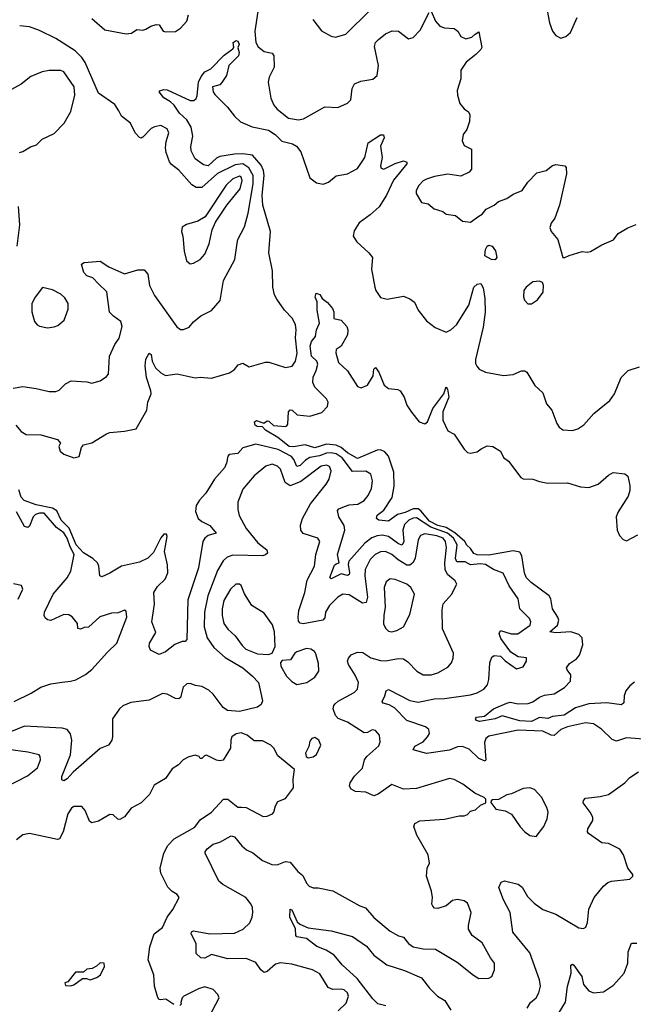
# Model space of a CAD drawing. Extents: x 2133461 to 2293071, y 753526 to 916327.
# Tile 415 of 459: x 2244155 to 2247897, y 897325 to 903325. Entities that reach past the tile are written whole.
import ezdxf

# ---------------------------------------------------------------- set-up
doc = ezdxf.new("R2010")
doc.units = 0

msp = doc.modelspace()

# ---------------------------------------------------------------- linework, layer by layer
at = {"layer": '0CON10XD'}
for points in [[(2247363.6, 903423.6), (2247386.7, 903305), (2247403.9, 903253.9), (2247425, 903227.5), (2247455, 903212.5), (2247485, 903222.5), (2247513.6, 903246.4), (2247555, 903337.5)], [(2244595, 903331.8), (2244675, 903262.7), (2244805, 903239.2), (2244837.3, 903242.7), (2244870, 903265), (2244905, 903261.2), (2244923.9, 903266.1), (2244955, 903286.2), (2244986.4, 903296.4), (2245005, 903292.5), (2245030, 903255), (2245045, 903250), (2245105, 903253.8), (2245135, 903273.3), (2245174.2, 903315), (2245184.4, 903355)], [(2245607.3, 903375), (2245588.8, 903255), (2245595.6, 903185.6), (2245609.7, 903159.7), (2245645, 903130.8), (2245695, 903120), (2245704.2, 903104.2), (2245707.1, 903035), (2245676.1, 902973.9), (2245670, 902945), (2245686.6, 902846.6), (2245704.4, 902805), (2245725, 902778.6), (2245795, 902724.4), (2245855, 902714.5), (2245885, 902721.5), (2246015, 902792.9), (2246095, 902790.6), (2246155, 902817.1), (2246174.4, 902835.6), (2246183.3, 902905), (2246196.7, 902933.3), (2246235, 902950), (2246307.7, 902962.3), (2246334.5, 902985.5), (2246342.7, 903045), (2246318.9, 903161.1), (2246325.5, 903185), (2246342.2, 903205), (2246385, 903239.5), (2246426.8, 903256.8), (2246465, 903254.2), (2246525, 903209.2), (2246555, 903215.8), (2246598.1, 903261.9), (2246651.7, 903368.3)], [(2245942, 903325), (2245995, 903256.7), (2246055, 903223.8), (2246080.7, 903219.3), (2246142.9, 903237.1), (2246289.8, 903380.2)], [(2246665, 903377.5), (2246691.2, 903315), (2246717.5, 903285), (2246745, 903276), (2246805, 903271.2), (2246825.8, 903255.8), (2246845, 903223.3), (2246875, 903208.8), (2246911.2, 903218.8), (2246932.9, 903237.1)], [(2244115, 901078.9), (2244175, 901088.8), (2244255, 901077.9), (2244335, 901058.8), (2244375, 901058.8), (2244395, 901066.7), (2244435, 901106.2), (2244470, 901125), (2244565, 901117.5), (2244595, 901109.2), (2244645, 901123.8), (2244685, 901150), (2244695.8, 901164.2), (2244703.1, 901275), (2244734.5, 901345.5), (2244760.8, 901385), (2244780, 901455), (2244772.5, 901485), (2244727.3, 901517.3), (2244703.5, 901543.5), (2244685.7, 901665.7), (2244635.6, 901715.6), (2244601.3, 901751.3), (2244565, 901763.6), (2244546.4, 901785), (2244532.5, 901835), (2244547.5, 901845), (2244645, 901854.3), (2244698.6, 901818.6), (2244795, 901775.7), (2244875, 901801.4), (2244915, 901800), (2244935.8, 901775), (2244947.5, 901705), (2244977.5, 901645), (2245113.5, 901453.5), (2245135, 901436), (2245155, 901436), (2245188.3, 901451.7), (2245215, 901484), (2245259.1, 901520.9), (2245325, 901552.5), (2245376.9, 901613.1), (2245398.6, 901735), (2245466, 901864), (2245482.1, 901962.1), (2245485.6, 901985), (2245526.4, 902063.6), (2245549.2, 902145), (2245579.5, 902325), (2245579, 902375), (2245551.7, 902421.7), (2245515, 902446.5), (2245468.9, 902441.1), (2245362, 902388), (2245265, 902302.7), (2245231.4, 902301.4), (2245205, 902318.6), (2245125, 902408.1), (2245081.7, 902441.7), (2245069.2, 902459.2), (2245048.7, 902515), (2245044.6, 902544.6), (2245048.4, 902581.6), (2245064.5, 902634.5), (2245055, 902659.4), (2245015, 902679.1), (2244977.5, 902672.5), (2244957.6, 902662.4), (2244905, 902610), (2244895, 902603.3), (2244885, 902606.7), (2244858.8, 902635), (2244831.2, 902695), (2244775, 902736.2), (2244758.9, 902768.9), (2244735, 902808), (2244635, 902877.1), (2244554.5, 903064.5), (2244534.5, 903094.5), (2244494.1, 903134.1), (2244375, 903209.3), (2244275, 903259.4), (2244215, 903282.2), (2244155, 903288)], [(2246932.9, 903237.1), (2246955, 903250), (2246972.5, 903155), (2246967.4, 903142.6), (2246937.2, 903112.8), (2246876.7, 903065), (2246845, 903017.5), (2246846, 902965), (2246822.7, 902892.7), (2246824, 902865), (2246838, 902815), (2246865, 902781.2), (2246892.7, 902762.7), (2246900.8, 902745), (2246897.5, 902705), (2246881.4, 902655), (2246858.8, 902625), (2246854.1, 902585.9), (2246865, 902558), (2246910, 902535), (2246910, 902415), (2246896.2, 902395), (2246845, 902371.4), (2246765, 902384.3), (2246685, 902370), (2246635, 902352.9), (2246615, 902342.5), (2246588, 902315), (2246572.5, 902285), (2246572, 902265), (2246605, 902210), (2246645, 902202.5), (2246681.7, 902171.7), (2246735, 902156.7), (2246755, 902140), (2246811.7, 902131.7), (2246855, 902097.5), (2246905, 902091.2), (2246955, 902128.1), (2246975, 902139.2), (2247000.2, 902169.8), (2247048.8, 902195), (2247075, 902217.5), (2247125, 902234.3), (2247165, 902260.8), (2247220, 902285), (2247253.8, 902335), (2247309.1, 902390.9), (2247365, 902406.2), (2247405, 902436), (2247425, 902442), (2247480, 902435), (2247487.5, 902425), (2247490, 902385), (2247446.4, 902195), (2247418.6, 902115), (2247395.8, 902085), (2247388.3, 902058.3), (2247396.2, 902035), (2247435.8, 901985.8), (2247466.4, 901876.4), (2247480, 901875), (2247505, 901888.8), (2247585, 901912.5), (2247615, 901907.5), (2247635, 901913.3), (2247705, 901953.3), (2247775, 901983.3), (2247805, 902022.5), (2247863.3, 902056.7), (2247915, 902077.5)], [(2244130.8, 900855), (2244165, 900816), (2244195, 900798), (2244285, 900795.6), (2244385, 900766), (2244403.3, 900745), (2244394.2, 900725), (2244401.4, 900695), (2244425, 900677.1), (2244485, 900654), (2244517.5, 900662.5), (2244531.2, 900718.8), (2244545, 900733.8), (2244594.3, 900745.7), (2244685, 900802), (2244705, 900810), (2244795, 900816.9), (2244865, 900832), (2244930.8, 900945), (2244935.8, 900995), (2244956.2, 901045), (2244954, 901064), (2244927.5, 901145), (2244920, 901215), (2244925, 901256.7), (2244945, 901292.5), (2244957.8, 901285), (2244963.5, 901245), (2244983.3, 901203.3), (2245015, 901172.5), (2245045, 901156.2), (2245115, 901166.9), (2245225, 901143.3), (2245255, 901147.5), (2245325, 901140), (2245435, 901172), (2245465, 901193.8), (2245488.3, 901221.7), (2245515, 901231.2), (2245555, 901210), (2245655, 901238.8), (2245675, 901238), (2245775, 901206), (2245815.8, 901214.2), (2245837.1, 901245), (2245846.3, 901293.7), (2245836.8, 901386.8), (2245841.1, 901435), (2245837.3, 901465), (2245818.9, 901505), (2245770, 901555), (2245722.1, 901622.1), (2245707.9, 901647.9), (2245698.1, 901695), (2245696.4, 901795), (2245673.5, 901905), (2245683.9, 902035), (2245637.2, 902195), (2245634, 902255), (2245645.9, 902375), (2245641.2, 902405), (2245627.4, 902437.4), (2245575, 902500), (2245515, 902507.6), (2245465, 902506.4), (2245375, 902492.2), (2245355, 902481), (2245305, 902435.1), (2245275, 902440), (2245225, 902477.9), (2245200.6, 902525), (2245198.5, 902551.5), (2245211.1, 902615), (2245199.8, 902669.8), (2245173.6, 902715), (2245130, 902755), (2245096.5, 902805), (2245075, 902823.5), (2245035, 902848.1), (2245006.2, 902885), (2245009.3, 902890.7), (2245035, 902898.6), (2245055, 902897.1), (2245195, 902832.5), (2245216.6, 902833.4), (2245230.8, 902845), (2245238.2, 902861.8), (2245246.2, 902945), (2245261.4, 902978.6), (2245285, 903006.7), (2245320, 903025), (2245402, 903108), (2245455, 903146.7), (2245461.2, 903155), (2245457.1, 903185), (2245475, 903198.9), (2245485, 903194.2), (2245492.5, 903175), (2245485.8, 903154.2), (2245492.5, 903125), (2245490, 903105), (2245430.8, 903045), (2245415.7, 902985), (2245388.7, 902941.3), (2245375, 902927.8), (2245331.2, 902915), (2245335.7, 902885), (2245345, 902868.8), (2245422.7, 902792.7), (2245465, 902737.5), (2245501.6, 902701.6), (2245572.4, 902672.4), (2245672.1, 902652.1), (2245713.7, 902625), (2245753.6, 902585), (2245818.7, 902568.7), (2245843.4, 902553.4), (2245870, 902520), (2245925, 902361.2), (2245965, 902331.4), (2246005, 902322.9), (2246038.8, 902335), (2246085, 902373.8), (2246155, 902385.8), (2246215, 902418.6), (2246259.4, 902485), (2246280.6, 902575), (2246355, 902622.9), (2246374, 902624), (2246377.5, 902605), (2246355.8, 902555), (2246364.6, 902485), (2246354.6, 902435), (2246359.7, 902419.7), (2246376.4, 902413.6), (2246445, 902448.6), (2246495, 902464), (2246516.4, 902456.4), (2246516.7, 902446.7), (2246433.5, 902346.5), (2246391.2, 902255), (2246346.6, 902185), (2246291.8, 902135), (2246225, 902086.7), (2246195, 902038), (2246189.4, 902005), (2246210.6, 901970.6), (2246283.8, 901905), (2246306, 901875), (2246300.8, 901805), (2246321.2, 901695), (2246326.7, 901675), (2246355, 901632.5), (2246395, 901621.2), (2246495, 901640), (2246535, 901623.8), (2246562.9, 901602.9), (2246585, 901553.8), (2246635, 901490), (2246688.8, 901448.8), (2246755, 901421.4), (2246785, 901434.4), (2246819.5, 901465), (2246893.8, 901585), (2246925, 901694), (2246945, 901713.8), (2246967, 901717), (2246981.9, 901691.9), (2246990.9, 901625), (2246993, 901543), (2246980.4, 901450.4), (2246934.3, 901255), (2246935, 901230), (2246942.7, 901212.7), (2246957.5, 901195), (2246995, 901176.2), (2247105, 901157.3), (2247165, 901163.2), (2247215, 901185.6), (2247234.6, 901184.6), (2247247.1, 901177.1), (2247296.7, 901095), (2247345, 901051.9), (2247366.9, 900985), (2247400.8, 900945), (2247430.8, 900865), (2247445, 900842), (2247467.5, 900825), (2247525, 900820.8), (2247557.9, 900832.1), (2247595, 900856), (2247655.7, 900925), (2247754, 901005), (2247782.5, 901045), (2247822, 901145), (2247865, 901188), (2247935, 901208.8)], [(2244153.8, 902516.2), (2244175, 902521.2), (2244220.9, 902549.1), (2244257.3, 902562.7), (2244293, 902597), (2244365, 902632), (2244426, 902694), (2244466.4, 902765), (2244490.5, 902865), (2244486.3, 902916.3), (2244425, 903008), (2244405, 903015.8), (2244334.2, 903015.8), (2244292.7, 903007.3), (2244222.3, 902977.7), (2244165, 902931.2), (2244065, 902876.2)], [(2245195, 901837.5), (2245215, 901840.6), (2245256, 901864), (2245284.6, 901895.4), (2245310.9, 901959.1), (2245328.9, 902045), (2245349.8, 902090.2), (2245418.9, 902195), (2245498.6, 902295), (2245510.8, 902345), (2245505, 902364.4), (2245495, 902370.4), (2245455, 902355.3), (2245415, 902317.1), (2245286.5, 902123.5), (2245242.4, 902097.6), (2245172.5, 902077.5), (2245145, 902060), (2245141.2, 902035), (2245150.8, 902005), (2245158.9, 901915), (2245173.1, 901855), (2245195, 901837.5)], [(2244140.6, 901945), (2244156.4, 902075), (2244147, 902187)], [(2247055, 901861.4), (2247032.6, 901862.6), (2246991.2, 901885), (2246995.8, 901925), (2247005, 901943.8), (2247015, 901950), (2247035.8, 901945.8), (2247056.9, 901916.9), (2247064.2, 901875.8), (2247055, 901861.4)], [(2247275, 901594), (2247312.7, 901617.3), (2247346.4, 901663.6), (2247350, 901705), (2247343, 901723), (2247325, 901732.5), (2247285, 901726.7), (2247243.3, 901695), (2247230, 901675), (2247226.4, 901636.4), (2247233.8, 901615), (2247254.1, 901594.1), (2247275, 901594)], [(2244325, 901446.2), (2244365, 901454), (2244388.3, 901461.7), (2244425.7, 901494.3), (2244450, 901560), (2244450, 901595), (2244430.6, 901630.6), (2244405, 901653.1), (2244355, 901678.6), (2244295, 901692.5), (2244248.8, 901635), (2244230, 901595), (2244228.8, 901545), (2244246, 901485), (2244261.2, 901465), (2244275, 901458), (2244325, 901446.2)], [(2247905, 899288.6), (2247875, 899266.1), (2247850.4, 899235), (2247840.7, 899205), (2247838.5, 899161.5), (2247825, 899150.8), (2247735, 899161.3), (2247625, 899156.4), (2247545, 899132.6), (2247475, 899087.8), (2247405, 899079.3), (2247375, 899066.2), (2247325, 899072.2), (2247275, 899048.4), (2247205, 899052.2), (2247096.9, 899083.1), (2247055, 899064.3), (2246959.1, 899049.1), (2246940.8, 899055), (2246934.3, 899065), (2246941.2, 899075), (2246989.3, 899080.7), (2247045, 899125.8), (2247125, 899159.5), (2247145, 899165.5), (2247195, 899155.4), (2247255, 899158.4), (2247285, 899168.6), (2247325, 899197), (2247355, 899207.9), (2247415, 899217.1), (2247476.5, 899255), (2247513.3, 899295), (2247515, 899332.5), (2247492.6, 899362.6), (2247490, 899375), (2247507.4, 899402.6), (2247549.8, 899430.2), (2247568.3, 899451.7), (2247588.7, 899515), (2247585, 899557.5), (2247565, 899578.2), (2247515, 899594.7), (2247425, 899587.8), (2247388, 899595), (2247435, 899635.5), (2247442.3, 899665), (2247437, 899685), (2247404.9, 899734.9), (2247394.2, 899795), (2247384.3, 899814.3), (2247274.6, 899894.6), (2247244.3, 899925), (2247233, 899955), (2247217.3, 900057.3), (2247205, 900080.3), (2247165, 900088.3), (2247015, 900062.7), (2246945, 900063.6), (2246925, 900073), (2246905, 900103.2), (2246882, 900122), (2246869, 900145), (2246808.1, 900198.1), (2246755, 900229.7), (2246705, 900241.9), (2246655, 900268.9), (2246601.9, 900331.9), (2246585, 900343.6), (2246555, 900343.8), (2246505, 900321.2), (2246459.5, 900310.5), (2246405, 900269.6), (2246345, 900274.6), (2246330, 900285), (2246335.8, 900305), (2246375, 900337.1), (2246425.9, 900414.1), (2246437.9, 900482.1), (2246437.4, 900567.4), (2246404.7, 900664.7), (2246381.3, 900691.3), (2246355, 900703.1), (2246335, 900702.5), (2246215, 900651), (2246153.7, 900685), (2246115, 900718.1), (2246085, 900731.2), (2246025, 900738.9), (2245955, 900716.9), (2245895, 900733.2), (2245825, 900721.8), (2245799.2, 900725), (2245729.8, 900779.8), (2245655, 900823.5), (2245635, 900844), (2245602.5, 900845), (2245591.9, 900855), (2245586.1, 900873.9), (2245598.3, 900881.7), (2245643, 900867), (2245665, 900880), (2245675, 900877.5), (2245701.8, 900851.8), (2245775, 900846), (2245785, 900850), (2245789.5, 900860.5), (2245794, 900935), (2245805, 900947.5), (2245816.2, 900945), (2245846.8, 900916.8), (2245925, 900908.1), (2245998.2, 900931.8), (2246032.5, 900967.5), (2246035.6, 900994.4), (2246025.4, 901015), (2245955.4, 901085), (2245943.3, 901115), (2245944, 901146), (2245963.6, 901186.4), (2245972.1, 901225), (2245966.1, 901245), (2245933.8, 901275), (2245925.8, 901335), (2245935, 901363.1), (2245959.2, 901395), (2245965.7, 901435), (2245984.2, 901475), (2245968.6, 901555), (2245968.8, 901605), (2245957.5, 901635), (2245962.2, 901657.8), (2245985, 901651.2), (2245998.8, 901625), (2246032.1, 901602.1), (2246062.5, 901565), (2246070, 901545), (2246070, 901505), (2246115, 901493.1), (2246149.2, 901455), (2246156.5, 901435), (2246153.8, 901405), (2246115, 901335.8), (2246084.5, 901315.5), (2246082.5, 901295), (2246100, 901235), (2246154.3, 901184.3), (2246215, 901088.8), (2246237.7, 901082.3), (2246275, 901098.8), (2246310.6, 901155), (2246314.4, 901195.6), (2246325, 901206), (2246345, 901176.7), (2246377, 901097), (2246405, 901077.5), (2246461.2, 901071.2), (2246475, 901063.3), (2246500, 901025), (2246516.4, 900976.4), (2246543.4, 900933.4), (2246591.1, 900875), (2246625, 900862.1), (2246642.7, 900875), (2246674.4, 900955.6), (2246741.5, 901045), (2246755, 901086.7), (2246764.2, 901074.2), (2246771.6, 901025), (2246734.7, 900935), (2246735.5, 900885), (2246765, 900818.8), (2246805, 900800), (2246865, 900707.1), (2246885, 900687.1), (2246905, 900682.9), (2246945, 900691.2), (2246969.3, 900710.7), (2247005, 900727.5), (2247040, 900725), (2247087.5, 900695), (2247106.2, 900656.2), (2247136.7, 900635), (2247210, 900535), (2247225, 900528), (2247285, 900525.8), (2247325, 900510.5), (2247375, 900500.9), (2247495, 900502.2), (2247575, 900477.5), (2247625, 900474.5), (2247682.5, 900495), (2247745, 900550), (2247774.2, 900565.8), (2247845, 900557.5), (2247862.5, 900542.5), (2247875.8, 900485.8), (2247875.6, 900455), (2247865, 900421.2), (2247804.7, 900325.3), (2247792.2, 900295), (2247797.5, 900215), (2247811.7, 900181.7), (2247835, 900156.7), (2247855, 900150), (2247925, 900185.8)], [(2245731.8, 900705), (2245595, 900739.1), (2245515, 900715.4), (2245485, 900681.1), (2245433.3, 900675), (2245423.9, 900665), (2245416.5, 900623.5), (2245403.6, 900595), (2245344, 900526), (2245290.6, 900439.4), (2245252.4, 900397.6), (2245232.2, 900365), (2245227.4, 900327.4), (2245244.4, 900285), (2245265, 900266.9), (2245315, 900242.5), (2245353.3, 900195), (2245305, 900181.8), (2245283.5, 900165), (2245271.8, 900145), (2245245.4, 899985), (2245180, 899790), (2245175, 899547.5), (2245165, 899536.2), (2245145, 899535.5), (2245101.8, 899518.2), (2245045, 899473.3), (2245005, 899456.7), (2244953.6, 899483.6), (2244944, 899505), (2244947.1, 899525), (2244985, 899590), (2244961.6, 899655), (2244977, 899763), (2244973.5, 899835), (2244995, 899870.5), (2245041.2, 899915), (2245058.3, 899955), (2245056.1, 900003.9), (2245038.4, 900085), (2245054.2, 900175), (2245050.4, 900190.4), (2245035, 900189.1), (2245015, 900167.4), (2244971.8, 900078.2), (2244936.7, 900043.3), (2244885, 900018.4), (2244775, 899995.6), (2244705, 899953.2), (2244655, 899930.8), (2244642.9, 899935), (2244636.8, 899995), (2244629, 900015), (2244601, 900041), (2244545, 900075.8), (2244499.1, 900125), (2244456.6, 900226.6), (2244408.3, 900275), (2244381.7, 900331.7), (2244355, 900348.5), (2244255, 900367.6), (2244182.1, 900395), (2244164.6, 900415), (2244149, 900459)], [(2247985, 898938.9), (2247855, 898948.1), (2247795, 898928.1), (2247768.6, 898938.6), (2247702.1, 899002.1), (2247653.3, 899035), (2247605, 899040.9), (2247496, 899015), (2247455, 898999.6), (2247415, 898963.2), (2247395, 898965.3), (2247345, 898988.7), (2247193.7, 898996.3), (2247015, 898959.6), (2246997.3, 898945), (2246989.1, 898920.9), (2246997.5, 898815), (2246992.5, 898807.5), (2246955, 898823.2), (2246895, 898880.4), (2246855, 898896.4), (2246825, 898894.6), (2246775, 898873.4), (2246635, 898853.5), (2246554.4, 898875), (2246565, 898897.5), (2246614.7, 898925.3), (2246641.9, 898955), (2246654.2, 898975), (2246649.3, 898999.3), (2246628.8, 899015), (2246515, 899055.3), (2246440.6, 899130.6), (2246409.1, 899149.1), (2246370.5, 899160.5), (2246365, 899170), (2246382.5, 899205), (2246389.2, 899235), (2246405, 899244.2), (2246535, 899176.8), (2246585, 899166.1), (2246684.3, 899185.7), (2246745, 899188.6), (2246905, 899211.2), (2246945, 899223.6), (2246985, 899245.6), (2247007.4, 899272.6), (2247016.2, 899305), (2247021.9, 899405), (2247035, 899440), (2247048.8, 899451.2), (2247086.6, 899446.6), (2247115, 899418), (2247185, 899368.8), (2247225, 899382), (2247245.7, 899415), (2247245.6, 899435.6), (2247195, 899443.1), (2247150, 899470), (2247088.5, 899555), (2247079.4, 899585), (2247086.4, 899603.6), (2247152.3, 899582.3), (2247193.5, 899583.5), (2247267.1, 899635), (2247272.5, 899655), (2247264, 899675), (2247204.4, 899734.4), (2247194.2, 899795), (2247138.9, 899875), (2247102.4, 899952.4), (2247045, 899975.5), (2246995, 900005.3), (2246965, 900009.3), (2246905, 900002.5), (2246871, 900021), (2246820.3, 900020.3), (2246811.7, 900041.7), (2246822.4, 900125), (2246801.2, 900165), (2246763.5, 900195), (2246662.3, 900232.3), (2246575, 900288.9), (2246555, 900287.2), (2246528, 900275), (2246500.6, 900249.4), (2246492.1, 900215), (2246498.1, 900145), (2246487.1, 900122.9), (2246465, 900130.5), (2246405, 900174.8), (2246365, 900183.5), (2246335, 900179.8), (2246303.4, 900166.6), (2246260, 900135), (2246161.5, 900025), (2246157.3, 900005), (2246167.1, 899955), (2246165, 899943.1), (2246155, 899938.2), (2246115, 899948), (2246055, 899917.1), (2246045.8, 899925), (2246075, 900000), (2246085, 900010), (2246103.3, 900015), (2246093.3, 900065), (2246138, 900215), (2246132.7, 900242.7), (2246101.8, 900295), (2246093.3, 900335), (2246100.8, 900345), (2246135, 900359.1), (2246165, 900368.2), (2246217.3, 900372.7), (2246256.4, 900395), (2246280.5, 900425), (2246301.1, 900468.9), (2246307.3, 900515), (2246296.7, 900555), (2246265, 900573.8), (2246185, 900571.8), (2246121.9, 900655), (2246085, 900679.9), (2246055, 900686.4), (2246025, 900683.9), (2245982.5, 900667.6), (2245923.7, 900656.3), (2245898.6, 900641.4), (2245865, 900608.1), (2245845, 900602.1), (2245827.6, 900645), (2245813.1, 900663.1), (2245731.8, 900705)], [(2245908.9, 899908.9), (2245951.8, 899995), (2245960.9, 900065), (2245985.6, 900145.6), (2245973.3, 900165), (2245884.6, 900194.6), (2245869.1, 900215), (2245868.2, 900245), (2245879.2, 900285), (2245927.9, 900375), (2246024.7, 900495.3), (2246041.8, 900525), (2246055.4, 900575), (2246045, 900601.9), (2246025, 900609.6), (2245994.3, 900605), (2245870, 900510), (2245805, 900484.8), (2245774.2, 900505), (2245745.4, 900585), (2245726.9, 900605), (2245695, 900615.5), (2245655.4, 900604.6), (2245585, 900545.8), (2245516.1, 900463.9), (2245485.5, 900385), (2245485, 900340), (2245492.7, 900302.7), (2245535.5, 900225), (2245608, 900138), (2245662.5, 900095), (2245665.8, 900075), (2245655, 900064.2), (2245635, 900058.6), (2245455, 900060.9), (2245420.9, 900049.1), (2245395, 900028.1), (2245361.5, 899968.5), (2245301.6, 899815), (2245281.2, 899715), (2245279.7, 899625), (2245298.7, 899558.7), (2245338.5, 899498.5), (2245408.3, 899438.3), (2245515, 899376.1), (2245575.5, 899325), (2245611.4, 899285), (2245635.6, 899175), (2245627.5, 899152.5), (2245604.5, 899135.5), (2245495, 899110), (2245423.3, 899115), (2245395, 899132.9), (2245334.4, 899215), (2245308.3, 899238.3), (2245265, 899261.1), (2245227.1, 899267.1), (2245195, 899280), (2245175, 899278.8), (2245152.1, 899257.9), (2245136.7, 899195), (2245125, 899186.7), (2245105, 899188), (2245055, 899215.6), (2245025, 899219.4), (2244945, 899179.2), (2244832.5, 899165), (2244785, 899143.3), (2244763.3, 899125), (2244721.1, 899065), (2244721.4, 898955), (2244716, 898935), (2244696.7, 898905), (2244645, 898883.3), (2244481.2, 898738.8), (2244445, 898699.4), (2244425, 898687.5), (2244412.7, 898692.7), (2244413, 898713), (2244449.1, 898805), (2244464.3, 898844.3), (2244472.5, 898935), (2244465, 898973.3), (2244445, 898998.6), (2244415, 899007.8), (2244185, 899020.7), (2244039.5, 898960.5)], [(2244120.6, 899169.4), (2244225, 899220), (2244285, 899258.5), (2244345, 899277.9), (2244415, 899288.7), (2244465, 899293.2), (2244496.9, 899303.1), (2244555.6, 899335), (2244595, 899365.6), (2244689.6, 899470.4), (2244747.5, 899525), (2244808.6, 899685), (2244805, 899720), (2244795, 899727.5), (2244755, 899711.2), (2244715, 899707.5), (2244643.8, 899686.2), (2244575, 899622.5), (2244548.3, 899621.7), (2244525, 899610), (2244510, 899615), (2244506.7, 899645), (2244475, 899685.8), (2244455, 899699.2), (2244425, 899700.6), (2244345, 899664), (2244325, 899668), (2244310.9, 899680.9), (2244304.2, 899695), (2244305.6, 899715), (2244359.2, 899825), (2244445.3, 899924.7), (2244466.5, 899965), (2244487.8, 900065), (2244462.7, 900112.7), (2244444.9, 900164.9), (2244425, 900198.9), (2244380.3, 900230.3), (2244305, 900316.9), (2244275, 900318.4), (2244250.6, 900309.4), (2244238.2, 900295), (2244215, 900238), (2244205, 900231.4), (2244185, 900237.1), (2244136.2, 900326.2)], [(2246097.8, 897285), (2246145, 897332.9), (2246160.4, 897375), (2246154.6, 897395), (2246133.1, 897413.1), (2246115, 897417.8), (2246064.6, 897414.6), (2246036.7, 897426.7), (2245985, 897511.5), (2245940.8, 897535), (2245815, 897570), (2245745, 897577.9), (2245715, 897569.5), (2245665, 897524.3), (2245645, 897518.6), (2245625, 897534.2), (2245595, 897578.9), (2245536.7, 897603.3), (2245425, 897601.1), (2245325, 897629.5), (2245285, 897606.4), (2245258.9, 897608.9), (2245230.8, 897635), (2245231.1, 897695), (2245200, 897755), (2245202.7, 897767.3), (2245215, 897771.9), (2245315, 897753.5), (2245465, 897758.9), (2245516.8, 897783.2), (2245558.1, 897821.9), (2245572.9, 897855), (2245577.7, 897885), (2245575.4, 897915), (2245565, 897937.5), (2245535, 897975.5), (2245394.5, 898054.5), (2245368.8, 898075), (2245286.7, 898245), (2245286.7, 898255), (2245298.3, 898271.7), (2245335, 898300), (2245375, 898314), (2245445, 898352.5), (2245465.5, 898345.5), (2245510, 898290), (2245537.3, 898267.3), (2245577.1, 898247.1), (2245635, 898200.9), (2245692.7, 898177.3), (2245725, 898174.4), (2245775, 898194.3), (2245805, 898192), (2245850.8, 898135), (2245880.9, 898110.9), (2245903.8, 898063.8), (2245920, 898045), (2245944.5, 898034.5), (2245975, 898035.5), (2246065, 898015.7), (2246228.8, 897925), (2246263.7, 897913.7), (2246314.1, 897854.1), (2246415, 897771.4), (2246465, 897741.4), (2246495, 897733.8), (2246526.2, 897695), (2246555, 897675.8), (2246615, 897663.1), (2246691.4, 897661.4), (2246822.4, 897582.4), (2246922.1, 897502.1), (2246955, 897482.5), (2247015, 897484.2), (2247033.8, 897495), (2247051.2, 897535), (2247051.2, 897575), (2247025, 897607.5), (2246975, 897698.8), (2246914, 897745), (2246892.6, 897782.6), (2246891.9, 897805), (2246908.9, 897885), (2246885, 897942), (2246865, 897955.7), (2246824.1, 897964.1), (2246795, 897957.1), (2246755, 897925.8), (2246705, 897908), (2246685, 897911.2), (2246675, 897922.5), (2246668.8, 897935), (2246672.5, 897975), (2246666.9, 898015), (2246636, 898105), (2246640, 898155), (2246653.3, 898185), (2246646.7, 898235), (2246576.4, 898356.4), (2246558.3, 898408.3), (2246565, 898427.5), (2246595, 898442.5), (2246745, 898452.5), (2246835, 898473.3), (2246865, 898473.3), (2246885, 898482.5), (2246905, 898502.5), (2246935, 898510), (2246965, 898537.5), (2246998.3, 898551.7), (2246997.5, 898575), (2246987.5, 898585), (2246931.2, 898611.2), (2246857.1, 898667.1), (2246805, 898694), (2246775, 898700), (2246575, 898640), (2246495, 898635.8), (2246425, 898664.2), (2246340, 898605), (2246315, 898595.8), (2246265, 898616.9), (2246202.4, 898622.4), (2246175.8, 898635.8), (2246166, 898655), (2246170.8, 898675), (2246197.1, 898715), (2246245, 898764.3), (2246258.2, 898815), (2246271.1, 898835), (2246345, 898900), (2246354, 898925), (2246349.2, 898965), (2246325, 898992.5), (2246305, 898997.1), (2246275, 898981.2), (2246255, 898979.1), (2246155, 899044.5), (2246097.2, 899067.2), (2246080, 899085), (2246066.9, 899125), (2246070, 899145), (2246078.1, 899155), (2246098.1, 899171.9), (2246195.3, 899224.7), (2246214.1, 899245.9), (2246220.7, 899285), (2246200.1, 899330.1), (2246160, 899395), (2246153.9, 899416.1), (2246160.5, 899435), (2246176.4, 899453.6), (2246215, 899471.5), (2246248.4, 899468.4), (2246295.8, 899435.8), (2246355, 899420), (2246385, 899418.5), (2246465, 899433.1), (2246495, 899429.6), (2246522.7, 899412.7), (2246575.8, 899355), (2246615, 899333.3), (2246665, 899333.5), (2246704.6, 899345.4), (2246765, 899378.6), (2246787.5, 899405), (2246799.2, 899435), (2246800.8, 899465), (2246733.8, 899613.8), (2246730.3, 899729.7), (2246737.1, 899765), (2246787.9, 899822.1), (2246820, 899885), (2246810, 899905), (2246764.8, 899944.8), (2246749.8, 899975), (2246747, 900015), (2246758.6, 900108.6), (2246752.6, 900145), (2246736.9, 900165), (2246699.5, 900179.5), (2246625, 900191.9), (2246598.5, 900181.5), (2246584.7, 900155), (2246567, 900043), (2246553.7, 900016.3), (2246535, 900001.3), (2246515, 900000), (2246462.6, 900032.6), (2246425, 900065.3), (2246385, 900083.7), (2246355, 900081.9), (2246323.6, 900065), (2246292, 900035), (2246261.7, 899975), (2246260.2, 899935), (2246276.6, 899805), (2246267, 899773), (2246245, 899769.1), (2246165, 899820.8), (2246125, 899824.1), (2246095.4, 899805), (2246044.5, 899755.5), (2246020.4, 899715), (2246015, 899680), (2246004, 899665), (2245883.1, 899643.1), (2245865, 899647.3), (2245855, 899660), (2245852.2, 899685), (2245858.1, 899725), (2245893.5, 899835), (2245908.9, 899908.9)], [(2246425, 899595.6), (2246455, 899603.1), (2246495, 899626), (2246535, 899701.2), (2246562, 899825), (2246540.8, 899865), (2246516, 899885), (2246445, 899913.6), (2246415, 899917.5), (2246390, 899900), (2246377.7, 899865), (2246384.7, 899745), (2246374.6, 899695), (2246373.2, 899643.2), (2246385, 899616.2), (2246405, 899599.2), (2246425, 899595.6)], [(2244145, 899794), (2244173.8, 899855), (2244166.1, 899876.1), (2244117.7, 899887.7)], [(2245672.7, 899457.3), (2245695, 899464), (2245713.5, 899505), (2245708.9, 899595), (2245696.4, 899636.4), (2245645, 899708), (2245570, 899755), (2245525.5, 899825.5), (2245505, 899876.2), (2245495, 899885.8), (2245473.8, 899885), (2245440, 899855), (2245400.8, 899785), (2245390, 899735), (2245389.1, 899695), (2245400.9, 899645), (2245425, 899611.9), (2245469.4, 899569.4), (2245511, 899511), (2245535, 899489.3), (2245605, 899461.5), (2245672.7, 899457.3)], [(2245845, 899273.3), (2245906.7, 899285), (2245955, 899318), (2245980, 899355), (2245977.3, 899402.7), (2245960.9, 899460.9), (2245953.8, 899475), (2245929.7, 899489.7), (2245905, 899492.9), (2245845, 899472.5), (2245832.9, 899465), (2245806.3, 899423.7), (2245755, 899420), (2245745, 899407.5), (2245747.5, 899385), (2245782.9, 899325), (2245815, 899292), (2245845, 899273.3)], [(2245095, 897323.8), (2245045.6, 897355.6), (2245012, 897352), (2245004, 897354), (2244995, 897372.5), (2244977.8, 897435), (2244973.8, 897505), (2244939.1, 897595), (2244949.6, 897675), (2244974.6, 897755), (2245025, 897793.1), (2245054, 897856), (2245088.2, 897901.8), (2245126.7, 897975), (2245115.7, 897995), (2245085, 898012.5), (2245058.8, 898038.8), (2245015.3, 898125), (2245011.2, 898155), (2245033.8, 898245), (2245057.8, 898292.2), (2245097.1, 898332.9), (2245222.2, 898405), (2245255, 898449.1), (2245325.6, 898495), (2245398, 898575), (2245425, 898574.5), (2245485, 898526.2), (2245506.8, 898526.8), (2245536.2, 898525), (2245639.7, 898469.7), (2245665, 898471.4), (2245696.2, 898485), (2245705.7, 898495), (2245715.6, 898534.4), (2245730, 898560), (2245775, 898578.8), (2245825.6, 898645), (2245822.2, 898697.8), (2245830, 898755), (2245729.1, 898839.1), (2245704.3, 898885), (2245686, 898905), (2245635, 898929.6), (2245585, 898930.4), (2245542, 898965), (2245505, 898978.5), (2245475, 898973.1), (2245448.8, 898955), (2245442, 898935), (2245440.8, 898885), (2245396.3, 898813.7), (2245375, 898808.1), (2245355, 898813.1), (2245295, 898843.3), (2245281.2, 898838.8), (2245265, 898822.5), (2245255, 898822.5), (2245250, 898835), (2245225, 898843.3), (2245186.1, 898833.9), (2245152.5, 898815), (2245122.5, 898785), (2245085, 898760), (2245045, 898701.2), (2244975, 898661.2), (2244947.3, 898602.7), (2244896.8, 898553.2), (2244835, 898519.2), (2244795, 898468), (2244765, 898452), (2244752.7, 898452.7), (2244725, 898478.6), (2244705, 898482.5), (2244635, 898440.8), (2244595, 898431.2), (2244581.7, 898441.7), (2244554.3, 898505), (2244535, 898531.2), (2244485, 898530.6), (2244470.6, 898519.4), (2244448.1, 898485), (2244420.5, 898375), (2244397, 898333), (2244385, 898330), (2244215, 898366), (2244175, 898358), (2244135, 898328)], [(2245915, 898827.5), (2245945, 898833.3), (2245965, 898847.5), (2245991.2, 898905), (2245980, 898935), (2245955, 898950), (2245937.5, 898945), (2245925, 898927.5), (2245917.5, 898895), (2245897.5, 898855), (2245902.5, 898835), (2245915, 898827.5)], [(2244065, 898645.8), (2244202.4, 898717.6), (2244262.9, 898765), (2244281.4, 898815), (2244280.8, 898835), (2244273.8, 898845), (2244205, 898861.9), (2244085, 898877.9)], [(2247248.8, 897301.2), (2247270, 897335), (2247304.3, 897365), (2247320.6, 897395), (2247330.5, 897435), (2247324.4, 897475), (2247265, 897639.4), (2247161.9, 897765), (2247145.6, 897885), (2247105, 897962.5), (2247076.2, 898036.2), (2247090.5, 898069.5), (2247112.3, 898077.7), (2247195, 898058.1), (2247219.1, 898039.1), (2247252, 897982), (2247292, 897942), (2247345, 897902.5), (2247425, 897874.4), (2247565, 897791.4), (2247593.6, 897786.4), (2247607.5, 897795), (2247617.5, 897822.5), (2247624.7, 897905.3), (2247658.5, 897975), (2247715.3, 898044.7), (2247742.1, 898067.9), (2247764.6, 898075.4), (2247875, 898086.7), (2247893.3, 898105), (2247893.8, 898115), (2247863.8, 898155), (2247836.8, 898236.8), (2247815, 898271.2), (2247745, 898304), (2247705, 898309.2), (2247624.2, 898365), (2247618, 898375), (2247619.2, 898395), (2247650, 898445), (2247649.2, 898465), (2247634.3, 898495), (2247591.9, 898551.9), (2247592.3, 898567.7), (2247605, 898582), (2247695, 898590.5), (2247745, 898604.4), (2247844.3, 898675), (2247875, 898707.1), (2247928.7, 898741.3)], [(2247305, 898347.5), (2247351.7, 898408.3), (2247370.8, 898455), (2247376.9, 898495), (2247370, 898525), (2247337, 898587), (2247295, 898634), (2247265, 898644), (2247225, 898640), (2247155, 898606.7), (2247125, 898601.2), (2247075, 898573.3), (2247038.3, 898571.7), (2247030, 898565), (2247027.5, 898555), (2247057.5, 898515), (2247115, 898503.8), (2247155, 898483.8), (2247207, 898407), (2247235.8, 898375.8), (2247265, 898353.3), (2247305, 898347.5)], [(2246388, 897315), (2246338.8, 897328.8), (2246307.5, 897357.5), (2246212, 897482), (2246121.9, 897565), (2246073.7, 897623.7), (2246024.6, 897654.6), (2245967.4, 897677.4), (2245905, 897726.7), (2245845, 897736), (2245839.4, 897745), (2245837.9, 897785), (2245802.4, 897855), (2245804.4, 897905.6), (2245815, 897901.4), (2245847.3, 897827.3), (2245863.4, 897813.4), (2245915, 897790.5), (2246055, 897773.1), (2246185, 897738.9), (2246269.5, 897679.5), (2246314.7, 897624.7), (2246394.7, 897564.7), (2246500.6, 897530.6), (2246605, 897485.6), (2246653.3, 897423.3), (2246702.2, 897375), (2246747.5, 897347.5), (2246785, 897288.6)], [(2247444.2, 897275.8), (2247482.8, 897337.2), (2247495.6, 897434.4), (2247518, 897515), (2247515, 897562.5), (2247525, 897569.2), (2247535, 897564), (2247560.8, 897525), (2247582.5, 897495), (2247592.5, 897445), (2247626.6, 897406.6), (2247655, 897394.3), (2247715, 897401.9), (2247775, 897441.4), (2247841.5, 897515), (2247863.3, 897575), (2247866.2, 897645), (2247885, 897697.5), (2247917.3, 897697.3)], [(2244465, 897437.5), (2244485, 897443.3), (2244538.3, 897481.7), (2244561.7, 897481.7), (2244585, 897473.3), (2244625, 897487.5), (2244647.5, 897505), (2244672.5, 897555), (2244670, 897575), (2244645, 897577.5), (2244623.6, 897556.4), (2244597, 897543), (2244565, 897540), (2244545, 897520), (2244495, 897520), (2244448.3, 897461.7), (2244430, 897455), (2244435, 897440), (2244465, 897437.5)], [(2245309.2, 897245), (2245371.2, 897365), (2245363.8, 897385), (2245335.6, 897415.6), (2245285, 897431.4), (2245245, 897420), (2245156.7, 897375), (2245146.1, 897363.9), (2245137.5, 897335), (2245140, 897325), (2245131.7, 897318.3)]]:
    msp.add_lwpolyline(points, dxfattribs=at)

doc.saveas('drawing.dxf')
